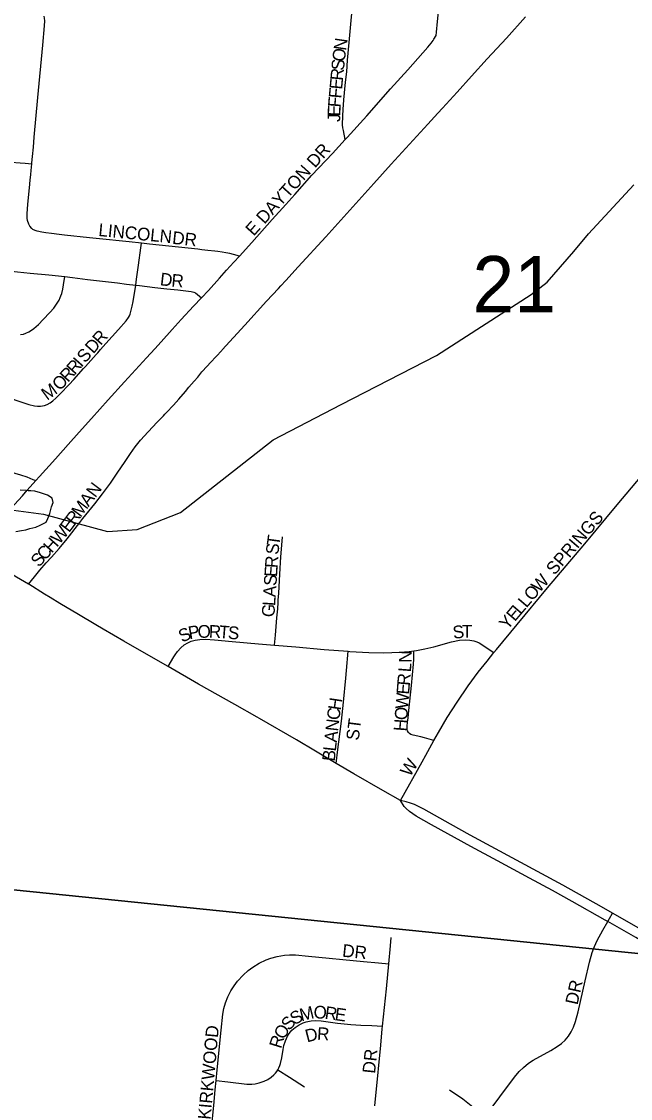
# Model space of a CAD drawing. Extents: x 1410790 to 1770854, y 448063 to 770588.
# Drawn here: x 1543317 to 1545713, y 665147 to 669381 of the extents above; entities that cross this region are included whole.
import ezdxf

# ---------------------------------------------------------------- set-up
doc = ezdxf.new("R2010")
doc.units = 0
for name, color, linetype in [('GM_X_City_Street', 7, 'Continuous'), ('GM_X_City_Street_Text', 7, 'Continuous'), ('GM_X_Minor_River', 7, 'Continuous'), ('GM_X_Section', 7, 'Continuous'), ('GM_X_Section_Text', 7, 'Continuous'), ('GM_X_State_Route', 7, 'Continuous')]:
    doc.layers.add(name, color=color, linetype=linetype)

msp = doc.modelspace()

# ---------------------------------------------------------------- linework, layer by layer
at = {"layer": 'GM_X_City_Street'}
for points in [[(1544590.5, 668918), (1544583.4, 668953.6), (1544581.4, 668963.5), (1544580.4, 668975), (1544580.9, 669011), (1544582.4, 669035), (1544585.7, 669073), (1544592.3, 669142.6), (1544596.4, 669183.2), (1544600.2, 669229), (1544606.4, 669299.1), (1544615.4, 669400.6), (1544627.1, 669514.9), (1544628.8, 669531.1), (1544635.2, 669601.4), (1544637.1, 669623)], [(1544948.2, 669326.7), (1544950.2, 669340), (1544954, 669381.6), (1544974.1, 669589.9)], [(1543345.3, 667169.3), (1543368.3, 667198.3), (1543388.7, 667224), (1543414.8, 667253.5), (1543434.7, 667275.1), (1543465.2, 667309.2), (1543496.3, 667347.1), (1543546.3, 667411.7), (1543558.5, 667427), (1543605.9, 667485.3), (1543636.1, 667524), (1543666.8, 667566.3), (1543696.4, 667609.6), (1543721.7, 667647.9), (1543745.5, 667683.2), (1543764.5, 667709.8), (1543785, 667735), (1543815.3, 667768.7), (1543850.7, 667805.7), (1543875.1, 667830.5), (1543881.4, 667837.3), (1543887.7, 667844.1), (1543915.2, 667873.2), (1543936, 667896.5), (1543962, 667927.1), (1543975.9, 667943.6), (1543995.9, 667966.8), (1544010.6, 667983.7), (1544027.1, 668003.8), (1544048.1, 668026.1), (1544060.9, 668040.2), (1544104.7, 668088.1), (1544106.7, 668090.7), (1544195.3, 668187), (1544281.4, 668281.7), (1544328.1, 668332.3), (1544336.9, 668341.9), (1544357, 668363.6), (1544405.7, 668416.8), (1544514.3, 668535.3), (1544703.7, 668744.4), (1544771.7, 668820.1), (1544915.5, 668977.5), (1544955.5, 669020.9), (1544973.1, 669040.3), (1545030.5, 669103.4), (1545087.9, 669166.5), (1545149.6, 669234.5), (1545187.4, 669275.5), (1545225, 669316.6), (1545299.9, 669399.3)], [(1543357.8, 668822.5), (1543358.1, 668825.3), (1543360.3, 668851.3), (1543363.7, 668887.2), (1543367.4, 668926.4), (1543381.7, 669083.2), (1543401.1, 669289), (1543407.9, 669364.8), (1543408.4, 669383.6), (1543407.9, 669395.2), (1543406, 669402.9)], [(1544590.5, 668918), (1544597.8, 668926), (1544675.2, 669010.9), (1544768.9, 669116.4), (1544837.3, 669191.8), (1544915.8, 669280.4), (1544928.1, 669296), (1544936.3, 669306.5), (1544939.8, 669312.2), (1544948.2, 669326.7)], [(1544175, 668459.1), (1544223.6, 668512.3), (1544303.7, 668603.6), (1544356.7, 668661.9), (1544391.8, 668700.9), (1544459.4, 668776.8), (1544540.2, 668862.9), (1544590.5, 668918)], [(1543217, 668832.8), (1543241.3, 668831.1), (1543276.6, 668828.7), (1543311.9, 668825.9), (1543331.4, 668824.4), (1543357.8, 668822.5)], [(1543789.6, 668509.6), (1543740.2, 668515.3), (1543610.4, 668528.6), (1543584.7, 668531.2), (1543486.3, 668541.4), (1543465.5, 668544.5), (1543435.8, 668547.6), (1543413.5, 668550.2), (1543397.1, 668552.8), (1543378.6, 668557), (1543370.5, 668559.7), (1543361.4, 668564.1), (1543357.2, 668567.3), (1543349.8, 668576.4), (1543345.8, 668584.4), (1543340.9, 668599), (1543339.7, 668608.1), (1543339.5, 668626), (1543342.2, 668662.8), (1543348.9, 668728), (1543351.3, 668757.3), (1543353.8, 668780), (1543355.1, 668796.3), (1543357.8, 668822.5)], [(1543766.4, 668345), (1543770.1, 668368.5), (1543777.6, 668423.8), (1543787, 668491.4), (1543789.6, 668509.6)], [(1544175, 668459.1), (1544150.9, 668466.1), (1544136.1, 668469.6), (1544121.3, 668472.4), (1544106, 668474.8), (1544089.3, 668476.7), (1544077.3, 668478.5), (1544050.7, 668481.5), (1544026.4, 668484.1), (1544010.8, 668485.8), (1543821.1, 668505.8), (1543789.6, 668509.6)], [(1544025.5, 668295.4), (1544052.4, 668324.4), (1544095.5, 668372.5), (1544123.9, 668403.9), (1544152.8, 668434.8), (1544175, 668459.1)], [(1543009.4, 668429), (1543038.9, 668425.8), (1543100.6, 668418.9), (1543193.3, 668408.9), (1543301.3, 668397.4), (1543351.5, 668392.7), (1543425.2, 668385), (1543487.3, 668378.8)], [(1543313, 668150.4), (1543324.7, 668152.5), (1543333.8, 668155.8), (1543346.6, 668161.6), (1543356.2, 668167.5), (1543365.3, 668174.9), (1543383.4, 668190.4), (1543402.1, 668209.6), (1543428.2, 668237.9), (1543443.7, 668255), (1543454.9, 668269.9), (1543460.2, 668277.9), (1543465, 668286.5), (1543469.3, 668296.1), (1543472.5, 668303), (1543475.2, 668312.1), (1543479.5, 668329.7), (1543482.1, 668345.7), (1543487.3, 668378.8)], [(1543487.3, 668378.8), (1543517.4, 668375), (1543577.2, 668367.5), (1543671.4, 668356.3), (1543694.2, 668353.6), (1543729.6, 668349.2), (1543766.4, 668345)], [(1543407.5, 667871.6), (1543418.4, 667875.9), (1543429.3, 667881.6), (1543441, 667890.7), (1543452.8, 667901.2), (1543477.7, 667925.5), (1543496.6, 667946), (1543505, 667954.8), (1543522.9, 667974.6), (1543560.6, 668016.6), (1543569.2, 668025.4), (1543590.1, 668048.1), (1543610.6, 668071.9), (1543617.4, 668079), (1543627.6, 668091.4), (1543649.1, 668115.9), (1543673.3, 668142.6), (1543698.9, 668170.6), (1543728.9, 668205.3), (1543737.8, 668217.3), (1543742.1, 668224.8), (1543744.4, 668230.4), (1543749, 668246.1), (1543752.6, 668261.8), (1543756.4, 668280.8), (1543766.4, 668345)], [(1543766.4, 668345), (1543781.1, 668343.3), (1543841.1, 668336.3), (1543888.4, 668331), (1543932.7, 668326.3), (1543985, 668320), (1543995.5, 668317.6), (1544001.7, 668314.7), (1544009.3, 668308.5), (1544025.5, 668295.4)], [(1543373.6, 667576.3), (1543388, 667592.2), (1543451.4, 667662.6), (1543501.3, 667718.1), (1543544.2, 667767.5), (1543592.9, 667820.5), (1543658.6, 667893.9), (1543722.7, 667964.3), (1543779.7, 668027.7), (1543808.4, 668059.2), (1543842.2, 668094.8), (1543866.1, 668121.7), (1543910.2, 668170.2), (1543944.8, 668209.7), (1543994.4, 668262), (1544025.5, 668295.4)], [(1542863.8, 668056.1), (1542882.9, 668049.1), (1542986.3, 668010.4), (1543030, 667993.4), (1543036.1, 667991.1), (1543064.9, 667979.9), (1543078.8, 667974.3), (1543163.3, 667941.7), (1543236.1, 667914.7), (1543294.5, 667893), (1543345.7, 667875.8), (1543367.7, 667869.9), (1543380, 667868.5), (1543392.2, 667868.7), (1543407.5, 667871.6)], [(1542669.3, 667772.5), (1542704.6, 667762.9), (1542833.5, 667728.4), (1542972.6, 667690.7), (1543026.2, 667676.3), (1543181.2, 667635.5), (1543230.6, 667622.5), (1543269.2, 667612.5), (1543313.6, 667599.3), (1543338.1, 667590.8), (1543361.7, 667581.2), (1543373.6, 667576.3)], [(1545175.1, 666900.1), (1545185.4, 666912.9), (1545266.5, 667010.8), (1545386.8, 667154.9), (1545532.8, 667327.9), (1545660.9, 667481.7), (1545794.7, 667639.2), (1545821.7, 667670.8), (1545852.2, 667706.5), (1545874.2, 667732.3), (1545895.2, 667755.8), (1545919.4, 667782.1), (1545936.3, 667799.5)], [(1543072, 667296.7), (1543124.3, 667339.1), (1543134.9, 667346.8), (1543153.4, 667360.5), (1543174, 667376.8), (1543204.1, 667402.2), (1543231.6, 667425.4), (1543265.4, 667456.5), (1543290.2, 667482.2), (1543320.5, 667516.6), (1543339.9, 667538.8), (1543373.6, 667576.3)], [(1544312.5, 666929.3), (1544316.1, 666969), (1544322.2, 667037.1), (1544325, 667072.2), (1544326.7, 667096.7), (1544327.2, 667105.9), (1544329.1, 667134), (1544333.1, 667208), (1544337.6, 667277), (1544339.8, 667306.8), (1544344.5, 667354.9)], [(1543893.9, 666845.2), (1543916.4, 666883.8), (1543921.1, 666892), (1543930.5, 666904.4), (1543943.4, 666918.4), (1543957.6, 666930.5), (1543970.9, 666938.7), (1543985.2, 666945), (1544000.2, 666949.2), (1544018.9, 666952), (1544041.3, 666952.5), (1544077, 666950.5), (1544145.5, 666944), (1544249.6, 666934.6), (1544312.5, 666929.3)], [(1544312.5, 666929.3), (1544396.4, 666922.3), (1544507.2, 666912.4), (1544602.7, 666905.2)], [(1544860.9, 666907.1), (1544870.9, 666908.4), (1544903.4, 666914.6), (1544938.6, 666923), (1545008.4, 666942.1), (1545039.8, 666949.4), (1545061.8, 666951), (1545080.7, 666949.6), (1545096.3, 666946.4), (1545108.4, 666942.6), (1545117.1, 666938.3), (1545123.8, 666934.4), (1545169.2, 666904), (1545175.1, 666900.1)], [(1544555.1, 666464.5), (1544562, 666518.6), (1544566, 666549.5), (1544575.4, 666630.9), (1544583.7, 666705.9), (1544592.4, 666799), (1544598.5, 666859.6), (1544600, 666875.9), (1544602.7, 666905.2)], [(1544602.7, 666905.2), (1544608.3, 666904.7), (1544683.7, 666900.8), (1544742.8, 666899.6), (1544805.3, 666901.9), (1544841.5, 666904.5), (1544860.9, 666907.1)], [(1544939.5, 666554), (1544902.6, 666565.6), (1544888.1, 666569), (1544858.2, 666575.8), (1544848.7, 666578.3), (1544843.1, 666581.6), (1544838.9, 666586.5), (1544835.9, 666592.1), (1544834.2, 666598.1), (1544833.9, 666604.5), (1544834.2, 666610.8), (1544836.1, 666627), (1544838.3, 666643.2), (1544841.4, 666672.5), (1544851.9, 666770.3), (1544859.8, 666855.2), (1544860.2, 666874.8), (1544860.9, 666907.1)], [(1544939.5, 666554), (1544957.5, 666585.9), (1544992.2, 666645.4), (1545030.7, 666705.7), (1545074.3, 666769.5), (1545114.2, 666822.8), (1545148.5, 666867.1), (1545175.1, 666900.1)], [(1544892.8, 666471), (1544907.1, 666496.9), (1544939.5, 666554)], [(1544808.4, 666318.1), (1544892.8, 666471)], [(1545623.5, 665842.4), (1545630.2, 665854.3), (1545642.2, 665876.2)], [(1545141.7, 665076.5), (1545256.8, 665230.9), (1545275.5, 665253.2), (1545291.4, 665269.1), (1545311.1, 665285.5), (1545330, 665297.8), (1545399.1, 665335.4), (1545424.8, 665350.9), (1545440.9, 665363), (1545455.7, 665376.8), (1545468.8, 665392.3), (1545479.8, 665409.4), (1545488.5, 665427.6), (1545496.4, 665449.7), (1545506.7, 665488.1), (1545533.9, 665610), (1545551.2, 665683.2), (1545562, 665720.8), (1545570.7, 665745.2), (1545581.4, 665768.7), (1545604.1, 665808.2), (1545623.5, 665842.4)], [(1544761.8, 665676.3), (1544768.6, 665747.2), (1544771.6, 665779.8)], [(1544083.2, 665217.8), (1544087.3, 665259.4), (1544102.2, 665416.2), (1544108.5, 665478.2), (1544112.8, 665500.7), (1544119.3, 665522.7), (1544129.1, 665547), (1544141, 665570.4), (1544153.3, 665589.8), (1544167.3, 665608), (1544189.4, 665632.3), (1544208.6, 665650.1), (1544227, 665663.8), (1544252.4, 665678.9), (1544279, 665691.7), (1544297.4, 665698.7), (1544322.8, 665705.2), (1544351.9, 665710.3), (1544371.5, 665711.9), (1544394.4, 665711.2), (1544446.7, 665706.6), (1544662.2, 665685.4), (1544721, 665680.1), (1544761.8, 665676.3)], [(1544737.2, 665431.2), (1544752.4, 665577.6), (1544761.8, 665676.3)], [(1544325.9, 665259.9), (1544330, 665268), (1544333.4, 665276.1), (1544335.9, 665284.3), (1544340.9, 665306.7), (1544346, 665339.1), (1544349.3, 665355.1), (1544355.2, 665373.8), (1544363.2, 665391.8), (1544370.2, 665402.8), (1544381.2, 665415), (1544393.5, 665425.8), (1544409.8, 665436.8), (1544424.5, 665444.1), (1544436.8, 665448.4), (1544456.2, 665452.1), (1544472.5, 665453.1), (1544495.4, 665451.9), (1544560.5, 665443.6), (1544612.6, 665437.9), (1544651.9, 665435.6), (1544694.7, 665433.8), (1544737.2, 665431.2)], [(1544688.2, 664930.2), (1544691, 664961.8), (1544711.5, 665157.2), (1544730.4, 665356), (1544736.4, 665421.2), (1544737.2, 665431.2)], [(1544058.4, 664968.1), (1544061.2, 664991.6), (1544064.9, 665027.2), (1544067.4, 665054.7), (1544073.9, 665119), (1544079.5, 665181.1), (1544083.2, 665217.8)], [(1544083.2, 665217.8), (1544129.1, 665212.5), (1544204, 665203.8), (1544223.6, 665203), (1544236.6, 665204.1), (1544252.6, 665207.9), (1544271.1, 665214.6), (1544285.8, 665221.8), (1544299.4, 665231), (1544310.1, 665240.2), (1544316.5, 665246.8), (1544321.6, 665252.8), (1544325.9, 665259.9)], [(1544325.9, 665259.9), (1544370.8, 665230.7), (1544430.5, 665193)], [(1545001.4, 665181.3), (1545052.6, 665145), (1545099.7, 665108.8), (1545141.7, 665076.5)]]:
    msp.add_lwpolyline(points, dxfattribs=at)
at = {"layer": 'GM_X_Minor_River'}
for points in [[(1542890.9, 667512.7), (1543404.3, 667444.2), (1543655.3, 667376.9), (1543771.6, 667384.6), (1543943.2, 667451.3), (1544307.5, 667736.8), (1544574.6, 667875.9), (1544949.1, 668068.9), (1545322.4, 668308), (1545385.5, 668356.9), (1545490, 668477.1), (1545547.5, 668546.1), (1545725.6, 668739)], [(1543295.4, 667376.9), (1543317.5, 667380.6), (1543333.6, 667382.3), (1543349.7, 667388.1), (1543373.8, 667393.7), (1543390, 667401.5), (1543404.1, 667407.3), (1543414.2, 667413.2), (1543420.5, 667427.1), (1543428.8, 667447), (1543435.2, 667473), (1543441.5, 667491), (1543437.8, 667507.1), (1543419.9, 667519.4), (1543392, 667527.9), (1543370.1, 667534.3), (1543354.1, 667536.5), (1543344, 667536.7), (1543334, 667536.9), (1543312, 667539.2)]]:
    msp.add_lwpolyline(points, dxfattribs=at)
at = {"layer": 'GM_X_Section'}
for points in [[(1542531.7, 671341.3), (1547947.2, 670798.4), (1547388.1, 665548.9), (1542010.8, 666097.7)], [(1547388.1, 665548.9), (1546839.8, 660237.6), (1541524.6, 660775.6), (1542010.8, 666097.7)]]:
    msp.add_lwpolyline(points, close=True, dxfattribs=at)
at = {"layer": 'GM_X_State_Route'}
for points in [[(1543345.3, 667169.3), (1543244.2, 667228.6)], [(1543407.9, 667130.4), (1543345.7, 667169.1), (1543345.3, 667169.3)], [(1543638.6, 666992.9), (1543609.8, 667009.7), (1543541.8, 667049.4), (1543468.3, 667092.8), (1543429.3, 667117.1), (1543407.9, 667130.4)], [(1544243.9, 666646), (1544156.1, 666695.8), (1544013.2, 666776.4), (1543893.9, 666845.2), (1543845.4, 666873.1), (1543720.2, 666945.2), (1543638.6, 666992.9)], [(1544808.4, 666318.1), (1544738.6, 666357.6), (1544624.8, 666423.4), (1544555.1, 666464.5), (1544473.8, 666512.4), (1544398.5, 666557.8), (1544253.1, 666640.7), (1544243.9, 666646)], [(1546076.2, 665611.3), (1546048.2, 665631.9), (1546019.4, 665653.8), (1545980.8, 665679.3), (1545954.8, 665696.7), (1545895.3, 665731.9), (1545642.2, 665876.2), (1545598.4, 665901.2), (1545446.2, 665985.8), (1545081.9, 666182.3), (1545004.4, 666225.2), (1544899.2, 666285), (1544863.1, 666302.8), (1544847.5, 666308.6), (1544830.4, 666313.6), (1544808.4, 666318.1)], [(1546076.2, 665611.3), (1546025.1, 665626.9), (1545987, 665640.7), (1545971.4, 665646.9), (1545950, 665656.4), (1545833.4, 665721.9), (1545734.2, 665779.5), (1545623.5, 665842.4), (1545613.1, 665848.2), (1545483.2, 665922.1), (1545405.4, 665964.5), (1545316.1, 666012.9), (1545189, 666081.4), (1545085.3, 666137.6), (1544930.2, 666223), (1544870.3, 666257.5), (1544843.3, 666275.7), (1544830.4, 666286.6), (1544822.3, 666295.3), (1544808.4, 666318.1)]]:
    msp.add_lwpolyline(points, dxfattribs=at)

# ---------------------------------------------------------------- texts
at = {"layer": 'GM_X_City_Street_Text'}
for s, rotation, p in [('N', 81.8962, (1544594, 669265.3)), ('O', 82.6906, (1544588.4, 669221.8)), ('S', 84.4852, (1544585.1, 669187.2)), ('E', 84.7734, (1544578.3, 669112.8)), ('R', 84.78, (1544581.5, 669147.9)), ('F', 84.787, (1544575.1, 669077.8)), ('F', 85.4882, (1544572.3, 669042.8)), ('E', 88.2784, (1544571.3, 669008.3)), ('J', 89.8033, (1544571.2, 668986.6)), ('E DAYTON DR', 48.0121, (1544230.4, 668535.3)), ('LINCOLN', 354.3801, (1543618.1, 668538.4)), ('DR', 353.9946, (1543908.4, 668507.6)), ('D', 353.4728, (1543860.2, 668344.8)), ('R', 354.9575, (1543905.3, 668339.7)), ('R', 48.5308, (1543628.5, 668105.5)), ('D', 48.5408, (1543599.4, 668072.5)), ('I', 48.5452, (1543552.7, 668019.7)), ('S', 48.5185, (1543567.3, 668036.2)), ('R', 48.246, (1543499.9, 667960.3)), ('R', 48.5316, (1543526.5, 667990)), ('O', 45.9868, (1543467.9, 667927.1)), ('M', 35.9992, (1543418, 667889.8)), ('N', 53.1257, (1543607.3, 667506.5)), ('A', 53.1257, (1543580.9, 667471.3)), ('M', 53.1228, (1543549.2, 667429.1)), ('E', 53.0727, (1543504.2, 667369.2)), ('R', 53.1312, (1543525.4, 667397.4)), ('SPRINGS', 49.2882, (1545413.9, 667202)), ('W', 49.9638, (1543465.6, 667323.1)), ('H', 48.4173, (1543435.4, 667289.1)), ('T', 82.2582, (1544331.2, 667318.3)), ('C', 48.4138, (1543409.2, 667259.5)), ('S', 84.4988, (1544327.8, 667283.8)), ('S', 48.4028, (1543385.8, 667233.1)), ('R', 86.2302, (1544324.4, 667231.5)), ('E', 86.2215, (1544322.1, 667196.4)), ('W', 48.2415, (1545354.5, 667133.4)), ('S', 86.2277, (1544319.8, 667161.3)), ('A', 86.2383, (1544316.9, 667117.4)), ('O', 49.5255, (1545326.2, 667100.1)), ('G', 86.2273, (1544311.7, 667038.3)), ('L', 86.2358, (1544314.6, 667082.2)), ('E', 49.5158, (1545257.6, 667019.8)), ('L', 49.5262, (1545280.5, 667046.6)), ('L', 49.5262, (1545303.3, 667073.4)), ('Y', 49.5255, (1545229.1, 666986.4)), ('S', 24.8114, (1543948.8, 666938.7)), ('P', 9.7453, (1543977.5, 666952.5)), ('O', 0.5682, (1544010.1, 666958.2)), ('R', 358.3728, (1544053.6, 666958.7)), ('T', 355.5971, (1544092.5, 666957.6)), ('S', 355.2409, (1544127.5, 666954.9)), ('S', 7.2877, (1545016.8, 666953.9)), ('T', 1.0108, (1545050.3, 666958.3)), ('N', 88.5009, (1544851.5, 666859.7)), ('L', 85.6268, (1544848.7, 666821.9)), ('R', 85.6218, (1544844.6, 666769.2)), ('W', 85.6272, (1544837.6, 666677.1)), ('E', 85.6107, (1544841.9, 666734.1)), ('H', 81.4757, (1544572.5, 666671.4)), ('C', 81.9592, (1544567, 666632.3)), ('O', 85.6139, (1544834.2, 666633.2)), ('N', 83.5066, (1544562.1, 666588.9)), ('ST', 82.8716, (1544643.5, 666552.8)), ('H', 85.6248, (1544830.9, 666589.3)), ('A', 83.8131, (1544557.4, 666545.3)), ('L', 83.8137, (1544553.6, 666510.3)), ('B', 83.8086, (1544549.3, 666470.9)), ('W', 57.5237, (1544845.5, 666408.9)), ('DR', 353.9826, (1544577.2, 665704.8)), ('DR', 77.4731, (1545504.3, 665512.7)), ('S', 28.2637, (1544390, 665434.4)), ('M', 13.7557, (1544417.9, 665449.9)), ('O', 358.2292, (1544465.6, 665462.1)), ('R', 352.009, (1544508.1, 665460.8)), ('E', 351.8854, (1544547.3, 665455.3)), ('KIRKWOOD', 84.8714, (1544060.8, 665062.4)), ('O', 58.5621, (1544348.4, 665375.5)), ('S', 47.8706, (1544369.9, 665411.1)), ('R', 72.8517, (1544338.1, 665340.7)), ('D', 14.4921, (1544440.3, 665367.2)), ('R', 356.5494, (1544478.8, 665377.8)), ('DR', 83.9877, (1544707.7, 665243.3))]:
    msp.add_text(s, height=50, rotation=rotation, dxfattribs=at).set_placement(p)
at = {"layer": 'GM_X_Section_Text'}
msp.add_text('21', height=221, rotation=0, dxfattribs=at).set_placement((1545091, 668238.4))

doc.saveas('drawing.dxf')
